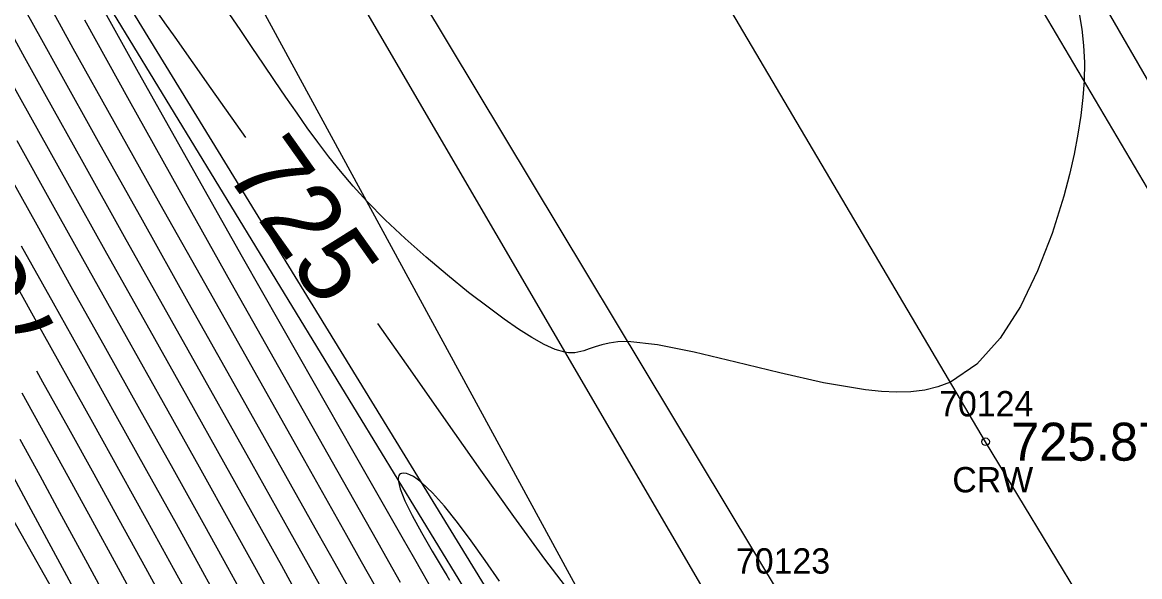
# Model space of a CAD drawing. Extents: x 1376587 to 1378239, y 1000335 to 1003031.
# Drawn here: x 1377017.74 to 1377061.85, y 1002167.15 to 1002189.03 of the extents above; entities that cross this region are included whole.
import ezdxf

# ---------------------------------------------------------------- set-up
doc = ezdxf.new("R2010")
doc.units = 0
for name, color, linetype in [('RD_DTM_BkLn1', 7, 'Continuous'), ('RD_DTM_BkLn2', 7, 'Continuous'), ('RD_DTM_Major1', 7, 'Continuous'), ('RD_DTM_Major1_Lbl', 7, 'Continuous'), ('RD_DTM_Minor1', 7, 'Continuous'), ('RD_EX_H2O', 7, 'Continuous'), ('RD_EX_Road', 7, 'Continuous'), ('RD_EX_Road_txCode', 7, 'Continuous'), ('RD_HC_Survey_ELEV', 7, 'Continuous'), ('RD_HC_Survey_txCode', 7, 'Continuous'), ('RD_SMD_Locator', 7, 'Continuous')]:
    doc.layers.add(name, color=color, linetype=linetype)

msp = doc.modelspace()

# ---------------------------------------------------------------- linework, layer by layer
at = {"layer": 'RD_DTM_BkLn1'}
msp.add_lwpolyline([(1377340.411, 1001702.156), (1377308.865, 1001753.727), (1377278.246, 1001805.238), (1377245.962, 1001858.008), (1377214.824, 1001910.42), (1377182.966, 1001962.109), (1377151.242, 1002015.115), (1377120.387, 1002065.538), (1377089.615, 1002116.564), (1377055.769, 1002172.475), (1377024.269, 1002225.826), (1377004.131, 1002257.876), (1377003.447, 1002259.314)], dxfattribs=at)
at = {"layer": 'RD_DTM_BkLn2'}
for points in [[(1376971.766, 1002339.684), (1376984.16, 1002314.581), (1377005.368, 1002280.112), (1377027.082, 1002243.848), (1377048.279, 1002210.776), (1377069.87, 1002173.423), (1377092.065, 1002138.92), (1377112.017, 1002104.252), (1377133.641, 1002068.495), (1377155.53, 1002032.726), (1377177.087, 1001996.618), (1377201.678, 1001958.67), (1377205.328, 1001957.618)], [(1376933.477, 1002336.978), (1376936.207, 1002337.361), (1376942.118, 1002334.622), (1376963.252, 1002302.727), (1376984.874, 1002266.163), (1377004.611, 1002231.868), (1377027.248, 1002196.435), (1377047.864, 1002161.082), (1377069.437, 1002124.09), (1377090.339, 1002090.957), (1377112.039, 1002054.903), (1377133.555, 1002020.982), (1377142.847, 1002000.419), (1377146.96, 1001979.874), (1377168.451, 1001949.096), (1377180.608, 1001931.393), (1377190.285, 1001911.959), (1377184.466, 1001904.154), (1377176.345, 1001916.445), (1377168.914, 1001925.218), (1377157.418, 1001940.596), (1377135.248, 1001988.16)], [(1377142.847, 1002000.419), (1377120.857, 1002035.022), (1377093.975, 1002077.46), (1377068.464, 1002119.505), (1377041.306, 1002163.638), (1377022.11, 1002198.969), (1376992.664, 1002247.269), (1376968.66, 1002290.747), (1376938.21, 1002335.497), (1376936.932, 1002336.502), (1376934.733, 1002336.167)], [(1376935.374, 1002334.231), (1376953.076, 1002295.685), (1376977.004, 1002261.504), (1376998.814, 1002228.831), (1377019.729, 1002192.044), (1377041.392, 1002156.493), (1377062.715, 1002120.197), (1377083.309, 1002087.295), (1377105.033, 1002051.213), (1377126.385, 1002017.412), (1377141.025, 1001985.591), (1377143.73, 1001977.344), (1377160.135, 1001942.462), (1377172.58, 1001925.323), (1377184.431, 1001906.97)]]:
    msp.add_lwpolyline(points, dxfattribs=at)
at = {"layer": 'RD_DTM_Major1'}
for points in [[(1377020.735, 1002189.924), (1377022.31, 1002187.07), (1377024.256, 1002183.602), (1377026.424, 1002179.772), (1377028.666, 1002175.832), (1377030.833, 1002172.033), (1377032.777, 1002168.628), (1377033.171, 1002167.937), (1377033.548, 1002167.276), (1377033.909, 1002166.642)], [(1377026.567, 1002184.488), (1377025.202, 1002186.415), (1377023.773, 1002188.443), (1377023.372, 1002189.015), (1377022.979, 1002189.578)], [(1377017.174, 1002186.915), (1377018.066, 1002185.3), (1377019.522, 1002182.683), (1377021.067, 1002179.919), (1377022.653, 1002177.088), (1377024.232, 1002174.274), (1377025.754, 1002171.556), (1377027.171, 1002169.018), (1377027.968, 1002167.583), (1377028.715, 1002166.233)], [(1377039.484, 1002166.37), (1377038.363, 1002167.842), (1377037.14, 1002169.52), (1377035.836, 1002171.357), (1377034.471, 1002173.303), (1377033.065, 1002175.311), (1377031.773, 1002177.146)], [(1377023.657, 1002165.576), (1377022.618, 1002167.477), (1377021.566, 1002169.394), (1377020.576, 1002171.187), (1377019.575, 1002172.995), (1377018.558, 1002174.825), (1377018.319, 1002175.256)]]:
    msp.add_lwpolyline(points, dxfattribs=at)
at = {"layer": 'RD_DTM_Minor1'}
for points in [[(1377026.489, 1002152.518), (1377026.035, 1002153.105), (1377025.763, 1002153.495), (1377025.623, 1002153.746), (1377025.566, 1002153.92), (1377025.543, 1002154.075), (1377025.503, 1002154.273), (1377025.024, 1002155.441), (1377024.06, 1002157.356), (1377022.74, 1002159.817), (1377021.189, 1002162.622), (1377019.534, 1002165.57), (1377016.304, 1002171.284), (1377015.54, 1002172.641), (1377014.784, 1002173.988), (1377014.025, 1002175.346), (1377013.252, 1002176.736), (1377011.496, 1002179.923), (1377009.68, 1002183.248), (1377007.861, 1002186.597), (1377006.096, 1002189.858)], [(1377040.249, 1002131.357), (1377038.569, 1002134.301), (1377036.374, 1002138.013), (1377033.896, 1002142.141), (1377031.369, 1002146.335), (1377029.026, 1002150.242), (1377028.366, 1002151.353), (1377027.741, 1002152.411), (1377027.146, 1002153.425), (1377026.575, 1002154.405), (1377026.024, 1002155.36), (1377025.485, 1002156.3), (1377024.138, 1002158.688), (1377022.84, 1002161.028), (1377021.59, 1002163.315), (1377020.384, 1002165.541), (1377018.092, 1002169.787), (1377017.401, 1002171.06), (1377016.018, 1002173.596), (1377013.779, 1002177.694), (1377012.234, 1002180.53), (1377010.585, 1002183.565), (1377007.229, 1002189.752)], [(1377018.694, 1002189.921), (1377019.199, 1002189.001), (1377019.741, 1002188.019), (1377021.358, 1002185.112), (1377023.176, 1002181.865), (1377025.101, 1002178.442), (1377027.034, 1002175.01), (1377028.879, 1002171.735), (1377030.54, 1002168.782), (1377031.124, 1002167.742), (1377031.671, 1002166.767)], [(1377017.872, 1002189.491), (1377018.495, 1002188.357), (1377019.166, 1002187.143), (1377020.736, 1002184.324), (1377022.467, 1002181.231), (1377024.281, 1002178.002), (1377026.097, 1002174.774), (1377027.834, 1002171.683), (1377029.413, 1002168.868), (1377030.075, 1002167.684), (1377030.693, 1002166.576)], [(1377020.196, 1002189.128), (1377021.954, 1002185.944), (1377023.915, 1002182.432), (1377025.975, 1002178.767), (1377028.03, 1002175.125), (1377029.977, 1002171.681), (1377031.712, 1002168.612), (1377032.2, 1002167.747), (1377032.662, 1002166.93)], [(1377059.461, 1002189.381), (1377059.566, 1002188.763), (1377059.635, 1002188.122), (1377059.666, 1002187.446), (1377059.654, 1002186.721), (1377059.607, 1002186.06), (1377059.527, 1002185.357), (1377059.413, 1002184.614), (1377059.263, 1002183.835), (1377059.076, 1002183.021), (1377058.853, 1002182.174), (1377058.393, 1002180.698), (1377057.823, 1002179.217), (1377057.14, 1002177.811), (1377056.341, 1002176.558), (1377055.421, 1002175.539), (1377054.378, 1002174.831), (1377053.884, 1002174.639), (1377053.366, 1002174.513), (1377052.822, 1002174.446), (1377052.251, 1002174.431), (1377051.652, 1002174.46), (1377051.025, 1002174.526), (1377049.375, 1002174.805), (1377047.639, 1002175.191), (1377045.906, 1002175.615), (1377044.269, 1002176.009), (1377042.817, 1002176.303), (1377041.642, 1002176.427), (1377041.249, 1002176.414), (1377040.911, 1002176.369), (1377040.617, 1002176.302), (1377040.359, 1002176.222), (1377040.125, 1002176.14), (1377039.904, 1002176.066), (1377039.788, 1002176.034), (1377039.671, 1002176.008), (1377039.552, 1002175.99), (1377039.428, 1002175.983), (1377039.298, 1002175.988), (1377039.161, 1002176.006), (1377038.777, 1002176.117), (1377038.34, 1002176.313), (1377037.856, 1002176.583), (1377037.33, 1002176.919), (1377036.769, 1002177.308), (1377036.18, 1002177.742), (1377035.361, 1002178.372), (1377034.522, 1002179.049), (1377033.681, 1002179.761), (1377032.858, 1002180.494), (1377032.072, 1002181.237), (1377031.342, 1002181.976), (1377030.802, 1002182.568), (1377030.303, 1002183.151), (1377029.84, 1002183.728), (1377029.405, 1002184.301), (1377028.989, 1002184.872), (1377028.586, 1002185.442), (1377028.141, 1002186.085), (1377027.699, 1002186.732), (1377027.257, 1002187.385), (1377026.813, 1002188.044), (1377026.363, 1002188.712), (1377025.904, 1002189.389)], [(1377017.099, 1002188.977), (1377017.829, 1002187.647), (1377018.614, 1002186.227), (1377020.128, 1002183.507), (1377021.766, 1002180.578), (1377026.793, 1002171.623), (1377028.291, 1002168.945), (1377029.023, 1002167.63), (1377029.708, 1002166.398)], [(1377017.524, 1002184.362), (1377018.916, 1002181.858), (1377020.366, 1002179.261), (1377021.839, 1002176.629), (1377023.301, 1002174.018), (1377024.717, 1002171.487), (1377026.051, 1002169.091), (1377026.907, 1002167.545), (1377028.485, 1002164.684)], [(1377016.987, 1002183.416), (1377018.309, 1002181.033), (1377019.662, 1002178.607), (1377021.023, 1002176.172), (1377022.37, 1002173.762), (1377023.68, 1002171.415), (1377024.93, 1002169.165), (1377025.842, 1002167.516), (1377026.71, 1002165.939)], [(1377017.699, 1002180.213), (1377018.954, 1002177.959), (1377020.204, 1002175.718), (1377021.438, 1002173.507), (1377022.644, 1002171.342), (1377023.809, 1002169.241), (1377024.771, 1002167.496), (1377025.698, 1002165.809)], [(1377017.086, 1002179.399), (1377018.241, 1002177.32), (1377020.507, 1002173.251), (1377021.609, 1002171.266), (1377022.687, 1002169.318), (1377023.696, 1002167.484), (1377024.68, 1002165.688)], [(1377042.664, 1002130.531), (1377041.163, 1002133.122), (1377040.385, 1002134.462), (1377038.707, 1002137.336), (1377036.937, 1002140.35), (1377033.359, 1002146.438), (1377031.667, 1002149.329), (1377030.118, 1002151.997), (1377029.537, 1002153.006), (1377028.984, 1002153.973), (1377028.45, 1002154.913), (1377027.929, 1002155.836), (1377027.413, 1002156.755), (1377026.897, 1002157.682), (1377025.862, 1002159.554), (1377024.803, 1002161.487), (1377022.636, 1002165.46), (1377021.542, 1002167.467), (1377020.448, 1002169.465), (1377019.548, 1002171.101), (1377017.732, 1002174.385)], [(1377041.196, 1002131.374), (1377040.285, 1002133.307), (1377038.71, 1002136.144), (1377036.679, 1002139.593), (1377034.397, 1002143.365), (1377032.073, 1002147.167), (1377029.912, 1002150.709), (1377029.211, 1002151.87), (1377028.551, 1002152.97), (1377027.925, 1002154.023), (1377027.327, 1002155.039), (1377026.75, 1002156.03), (1377026.186, 1002157.008), (1377024.955, 1002159.181), (1377023.755, 1002161.339), (1377022.585, 1002163.476), (1377021.442, 1002165.583), (1377020.323, 1002167.652), (1377019.226, 1002169.678), (1377018.44, 1002171.121), (1377017.655, 1002172.556)], [(1377036.58, 1002166.964), (1377036.011, 1002167.781), (1377035.455, 1002168.563), (1377034.917, 1002169.285), (1377034.408, 1002169.925), (1377033.933, 1002170.46), (1377033.501, 1002170.868), (1377033.334, 1002170.995), (1377033.179, 1002171.096), (1377033.037, 1002171.17), (1377032.91, 1002171.215), (1377032.8, 1002171.233), (1377032.71, 1002171.222), (1377032.668, 1002171.203), (1377032.633, 1002171.174), (1377032.606, 1002171.136), (1377032.587, 1002171.087), (1377032.577, 1002171.029), (1377032.576, 1002170.961), (1377032.652, 1002170.615), (1377032.843, 1002170.142), (1377033.132, 1002169.563), (1377033.5, 1002168.895), (1377033.927, 1002168.157), (1377034.395, 1002167.368), (1377034.501, 1002167.191), (1377034.607, 1002167.013)]]:
    msp.add_lwpolyline(points, dxfattribs=at)
at = {"layer": 'RD_EX_H2O'}
msp.add_lwpolyline([(1377136.384, 1001999.335), (1377126.385, 1002017.412), (1377116.954, 1002033.408), (1377090.35, 1002075.98), (1377065.423, 1002117.585), (1377038.304, 1002163.028), (1377017.874, 1002196.373), (1376989.721, 1002244.928), (1376963.62, 1002288.233), (1376935.748, 1002334.332)], dxfattribs=at)
at = {"layer": 'RD_EX_Road'}
for points in [[(1377350.339, 1001708.261), (1377317.923, 1001758.892), (1377286.961, 1001809.893), (1377254.767, 1001863.401), (1377224.604, 1001914.857), (1377192.26, 1001967.361), (1377160.973, 1002019.841), (1377129.715, 1002070.663), (1377099.389, 1002121.709), (1377064.159, 1002179.082), (1377033.485, 1002231.09), (1377014.7, 1002262.97), (1377013.314, 1002264.907)], [(1377330.916, 1001696.377), (1377301.062, 1001747.923), (1377269.086, 1001800.224), (1377238.031, 1001851.797), (1377206.51, 1001905.086), (1377174.784, 1001956.207), (1377142.237, 1002010.206), (1377112.371, 1002059.861), (1377081.07, 1002112.138), (1377047.747, 1002166.267), (1377015.04, 1002220.702), (1376995.387, 1002252.515), (1376994.747, 1002253.913)]]:
    msp.add_lwpolyline(points, dxfattribs=at)
at = {"layer": 'RD_SMD_Locator'}
msp.add_circle((1377055.769, 1002172.475), 0.15, dxfattribs=at)

# ---------------------------------------------------------------- texts
at = {"layer": 'RD_DTM_Major1_Lbl'}
for s, rotation, p in [('725', 305.34, (1377025.695, 1002183.13)), ('735', 118.911, (1377019.312, 1002176.546))]:
    msp.add_text(s, height=3, rotation=rotation, dxfattribs=at).set_placement(p)
at = {"layer": 'RD_EX_Road_txCode'}
msp.add_text('70123', height=1, dxfattribs=at).set_placement((1377045.912, 1002167.267))
at = {"layer": 'RD_HC_Survey_ELEV'}
msp.add_text('725.87', height=1.5, dxfattribs=at).set_placement((1377056.769, 1002171.725))
at = {"layer": 'RD_HC_Survey_txCode'}
for s, p in [('70124', (1377053.934, 1002173.475)), ('CRW', (1377054.454, 1002170.475))]:
    msp.add_text(s, height=1, dxfattribs=at).set_placement(p)

doc.saveas('drawing.dxf')
